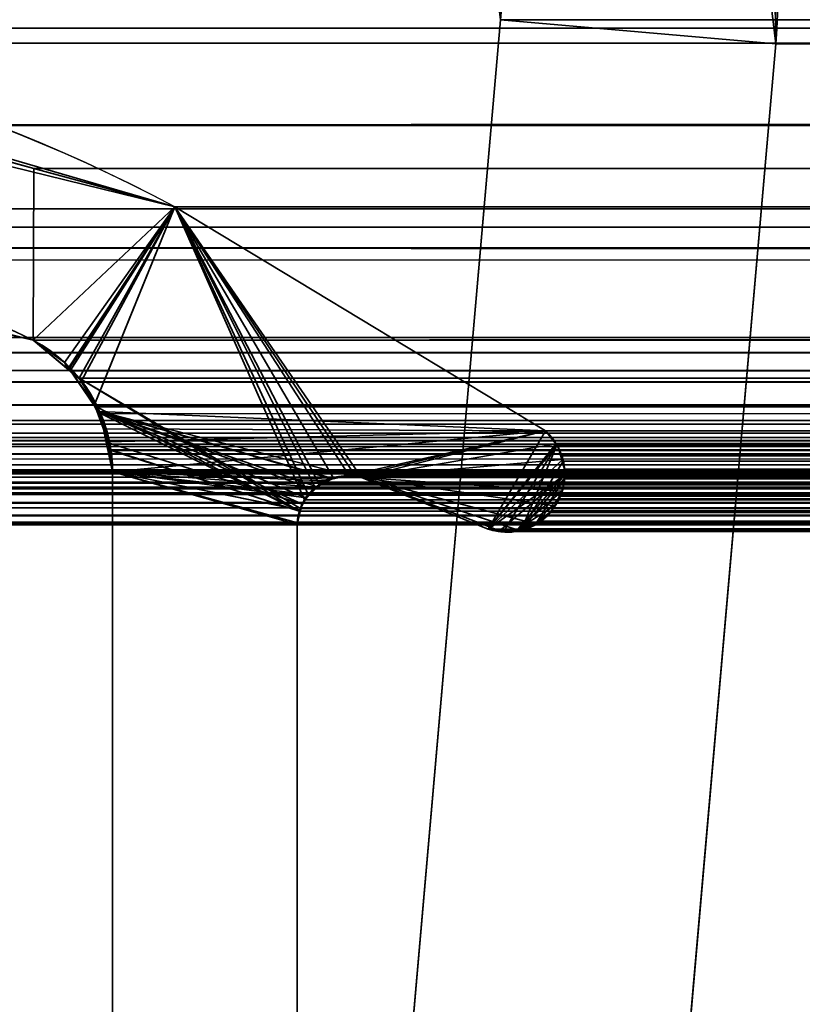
# Model space of a CAD drawing. Header units: millimetres. Extents: x -503 to 6703, y -110 to 193.
# Tile 714 of 1056: x 2595.5 to 2599.75, y 8.94 to 14.28. Entities that reach past the tile are written whole.
import ezdxf

# ---------------------------------------------------------------- set-up
doc = ezdxf.new("R2010")
doc.units = ezdxf.units.MM
doc.layers.add('151', color=7, linetype='Continuous', true_color=0xffffff)

# ---------------------------------------------------------------- blocks, each defined once
blk = doc.blocks.new('UG_SURFACE_003')
at = {"layer": '151', "color": 252, "linetype": 'Continuous', "lineweight": 35}
for points in [[(3602.5, -14, 2212.25), (3602.5, 174.4, 2212.25), (2397.5, 174.4, 2212.25), (2397.5, -14, 2212.25)], [(2547.4999, -14, 2062.2499), (2547.4999, 174.4, 2062.2499), (3452.5001, 174.4, 2062.2499), (3452.5001, -14, 2062.2499)]]:
    blk.add_3dface(points, dxfattribs=at)
blk = doc.blocks.new('UG_SURFACE_266')
at = {"layer": '151', "color": 252, "linetype": 'Continuous', "lineweight": 35}
for points in [[(2598.1066, 14.2823, -7.75), (2598.0289, 14.9279, -7.75), (2599.4492, 15.41, -7.75), (2599.601, 14.1516, -7.75)], [(2599.5905, 14.7887, 2007.6594), (2599.601, 14.1516, -7.75), (2599.4492, 15.41, -7.75)], [(2598.0289, 14.9279, -7.75), (2598.1066, 14.2823, -7.75), (2598.1066, 14.2823, 2009.1434)], [(2598.1066, 14.2823, 2009.1434), (2598.1014, 14.6091, 2009.1486), (2598.0289, 14.9279, -7.75)], [(2599.601, 14.1516, 2007.6489), (2599.5905, 14.7887, 2007.6594), (2598.1014, 14.6091, 2009.1486), (2598.1066, 14.2823, 2009.1434)], [(2599.5905, 14.7887, 2007.6594), (2599.601, 14.1516, 2007.6489), (2599.601, 14.1516, -7.75)], [(2598.1066, 14.2823, 2009.1434), (2598.1066, 14.2823, -7.75), (2597.5087, 7.4461, -7.75), (2597.5087, 7.4461, 2009.7415)], [(2599.0028, 7.3154, 2008.2471), (2599.601, 14.1516, 2007.6489), (2598.1066, 14.2823, 2009.1434), (2597.5087, 7.4461, 2009.7415)], [(2597.5087, 7.4461, -7.75), (2598.1066, 14.2823, -7.75), (2599.601, 14.1516, -7.75), (2599.0028, 7.3154, -7.75)], [(2599.601, 14.1516, 2007.6489), (2599.0028, 7.3154, 2008.2471), (2599.0028, 7.3154, -7.75), (2599.601, 14.1516, -7.75)]]:
    blk.add_3dface(points, dxfattribs=at)
blk = doc.blocks.new('UG_SURFACE_267')
at = {"layer": '151', "color": 252, "linetype": 'Continuous', "lineweight": 35}
for points in [[(2598.1066, 14.2823, -7.75), (2598.0289, 14.9279, -7.75), (2599.4492, 15.41, -7.75), (2599.601, 14.1516, -7.75)], [(2599.5905, 14.7887, 2007.6594), (2599.601, 14.1516, -7.75), (2599.4492, 15.41, -7.75)], [(2598.0289, 14.9279, -7.75), (2598.1066, 14.2823, -7.75), (2598.1066, 14.2823, 2009.1434)], [(2598.1066, 14.2823, 2009.1434), (2598.1014, 14.6091, 2009.1486), (2598.0289, 14.9279, -7.75)], [(2599.601, 14.1516, 2007.6489), (2599.5905, 14.7887, 2007.6594), (2598.1014, 14.6091, 2009.1486), (2598.1066, 14.2823, 2009.1434)], [(2599.5905, 14.7887, 2007.6594), (2599.601, 14.1516, 2007.6489), (2599.601, 14.1516, -7.75)], [(2598.1066, 14.2823, 2009.1434), (2598.1066, 14.2823, -7.75), (2597.5087, 7.4461, -7.75), (2597.5087, 7.4461, 2009.7415)], [(2599.0028, 7.3154, 2008.2471), (2599.601, 14.1516, 2007.6489), (2598.1066, 14.2823, 2009.1434), (2597.5087, 7.4461, 2009.7415)], [(2597.5087, 7.4461, -7.75), (2598.1066, 14.2823, -7.75), (2599.601, 14.1516, -7.75), (2599.0028, 7.3154, -7.75)], [(2599.601, 14.1516, 2007.6489), (2599.0028, 7.3154, 2008.2471), (2599.0028, 7.3154, -7.75), (2599.601, 14.1516, -7.75)]]:
    blk.add_3dface(points, dxfattribs=at)
blk = doc.blocks.new('UG_SURFACE_268')
at = {"layer": '151', "color": 252, "linetype": 'Continuous', "lineweight": 35}
for points in [[(2598.1066, 14.2823, 2009.1434), (2598.1014, 14.6091, 2009.1486), (2599.5905, 14.7887, 2007.6594), (2599.601, 14.1516, 2007.6489)], [(3400.4095, 14.7887, 2007.6594), (2599.601, 14.1516, 2007.6489), (2599.5905, 14.7887, 2007.6594)], [(3400.4095, 14.7887, 2007.6594), (3400.399, 14.1516, 2007.6489), (2599.601, 14.1516, 2007.6489)], [(2598.1014, 14.6091, 2009.1486), (3401.8934, 14.2823, 2009.1434), (3401.8986, 14.6091, 2009.1486)], [(2598.1014, 14.6091, 2009.1486), (2598.1066, 14.2823, 2009.1434), (3401.8934, 14.2823, 2009.1434)], [(2585.5, -25.92, 2021.75), (3414.5, -25.92, 2021.75), (3414.5, 14.42, 2021.75), (2585.5, 14.42, 2021.75)], [(2586.9999, -25.92, 2020.2501), (2586.9999, 14.42, 2020.2501), (3413.0001, 14.42, 2020.2501), (3413.0001, -25.92, 2020.2501)], [(2598.1066, 14.2823, 2009.1434), (2597.5087, 7.4461, 2009.7415), (3402.4913, 7.4461, 2009.7415), (3401.8934, 14.2823, 2009.1434)], [(2597.5087, 7.4461, 2009.7415), (2598.1066, 14.2823, 2009.1434), (2599.601, 14.1516, 2007.6489), (2599.0028, 7.3154, 2008.2471)], [(2599.601, 14.1516, 2007.6489), (3400.399, 14.1516, 2007.6489), (3400.9972, 7.3154, 2008.2471), (2599.0028, 7.3154, 2008.2471)]]:
    blk.add_3dface(points, dxfattribs=at)
blk = doc.blocks.new('UG_SURFACE_296')
at = {"layer": '151', "color": 7, "linetype": 'Continuous', "lineweight": 35}
for points in [[(2593.657, 14.0469, -7.75), (2593.6589, 13.9228, 2013.5911), (2596.3371, 13.2666, 2010.9129)], [(2596.3371, 13.2666, 2010.9129), (2596.3371, 13.2666, -7.75), (2593.657, 14.0469, -7.75)], [(2593.657, 14.0469, -7.75), (2596.3371, 13.2666, -7.75), (2595.5677, 12.5427, -7.75), (2594.0192, 12.9291, -7.75)], [(2594.0351, 12.8977, 2013.2148), (2595.5677, 12.5427, 2011.6823), (2596.3371, 13.2666, 2010.9129), (2593.6589, 13.9228, 2013.5911)], [(2595.7394, 12.4215, -7.75), (2595.5677, 12.5427, -7.75), (2596.3371, 13.2666, -7.75)], [(2596.3371, 13.2666, 2010.9129), (2595.5677, 12.5427, 2011.6823), (2595.7596, 12.3814, 2011.4903)], [(2595.7603, 12.3921, -7.75), (2595.7394, 12.4215, -7.75), (2596.3371, 13.2666, -7.75)], [(2595.7596, 12.3814, 2011.4903), (2595.8309, 12.3216, 2011.4191), (2596.3371, 13.2666, 2010.9129)], [(2595.9022, 12.1942, -7.75), (2595.7603, 12.3921, -7.75), (2596.3371, 13.2666, -7.75)], [(2596.3371, 13.2666, 2010.9129), (2595.8309, 12.3216, 2011.4191), (2595.8993, 12.1889, 2011.3509)], [(2595.8993, 12.1889, 2011.3509), (2595.9654, 12.0607, 2011.2846), (2598.35, 12.0514, 2008.8999), (2596.3371, 13.2666, 2010.9129)], [(2596.3371, 13.2666, -7.75), (2598.35, 12.0514, -7.75), (2595.9299, 12.1557, -7.75), (2595.9022, 12.1942, -7.75)], [(2596.3371, 13.2666, 2010.9129), (2598.35, 12.0514, 2008.8999), (2598.35, 12.0514, -7.75), (2596.3371, 13.2666, -7.75)], [(2594.0192, 12.9291, -7.75), (2595.5677, 12.5427, -7.75), (2595.5677, 12.5427, 2011.6823)], [(2595.5677, 12.5427, 2011.6823), (2594.0351, 12.8977, 2013.2148), (2594.0192, 12.9291, -7.75)], [(2595.5677, 12.5427, -7.75), (2595.7394, 12.4215, -7.75), (2595.7596, 12.3814, 2011.4903)], [(2595.7596, 12.3814, 2011.4903), (2595.5677, 12.5427, 2011.6823), (2595.5677, 12.5427, -7.75)], [(2595.7394, 12.4215, -7.75), (2595.7603, 12.3921, -7.75), (2595.7596, 12.3814, 2011.4903)], [(2595.8309, 12.3216, 2011.4191), (2595.7596, 12.3814, 2011.4903), (2595.7603, 12.3921, -7.75)], [(2595.7603, 12.3921, -7.75), (2595.9022, 12.1942, -7.75), (2595.8993, 12.1889, 2011.3509)], [(2595.8993, 12.1889, 2011.3509), (2595.8309, 12.3216, 2011.4191), (2595.7603, 12.3921, -7.75)], [(2595.9654, 12.0607, 2011.2846), (2595.8993, 12.1889, 2011.3509), (2595.9022, 12.1942, -7.75)], [(2595.9022, 12.1942, -7.75), (2595.9299, 12.1557, -7.75), (2595.9756, 11.9915, 2011.2743)], [(2595.9756, 11.9915, 2011.2743), (2595.9654, 12.0607, 2011.2846), (2595.9022, 12.1942, -7.75)], [(2595.9299, 12.1557, -7.75), (2597.0879, 11.7338, -7.75), (2597.0528, 11.6857, -7.75)], [(2595.9299, 12.1557, -7.75), (2597.1832, 11.7922, -7.75), (2597.1096, 11.7471, -7.75)], [(2595.9299, 12.1557, -7.75), (2597.2838, 11.8082, -7.75), (2597.1878, 11.793, -7.75)], [(2595.9654, 11.9898, -7.75), (2595.9299, 12.1557, -7.75), (2597.0285, 11.6524, -7.75)], [(2597.1096, 11.7471, -7.75), (2597.0879, 11.7338, -7.75), (2595.9299, 12.1557, -7.75)], [(2597.3179, 11.8051, -7.75), (2597.2838, 11.8082, -7.75), (2595.9299, 12.1557, -7.75), (2598.35, 12.0514, -7.75)], [(2597.1878, 11.793, -7.75), (2597.1832, 11.7922, -7.75), (2595.9299, 12.1557, -7.75)], [(2597.0528, 11.6857, -7.75), (2597.0285, 11.6524, -7.75), (2595.9299, 12.1557, -7.75)], [(2595.9299, 12.1557, -7.75), (2595.9654, 11.9898, -7.75), (2595.9756, 11.9915, 2011.2743)], [(2598.35, 12.0514, 2008.8999), (2595.9654, 12.0607, 2011.2846), (2595.9756, 11.9915, 2011.2743)], [(2595.9756, 11.9915, 2011.2743), (2596, 11.8277, 2011.25), (2598.35, 12.0514, 2008.8999)], [(2597.1885, 11.7875, 2010.0615), (2597.2838, 11.8082, 2009.9661), (2598.35, 12.0514, 2008.8999), (2596, 11.8277, 2011.25)], [(2598.35, 12.0514, 2008.8999), (2597.2838, 11.8082, 2009.9661), (2597.3179, 11.8051, 2009.932)], [(2598.35, 12.0514, -7.75), (2597.3516, 11.798, -7.75), (2597.3179, 11.8051, -7.75)], [(2597.3179, 11.8051, 2009.932), (2597.3516, 11.798, 2009.8984), (2598.35, 12.0514, 2008.8999)], [(2597.3516, 11.798, -7.75), (2598.35, 12.0514, -7.75), (2598.4058, 11.9797, -7.75)], [(2598.4075, 11.9798, 2008.8425), (2598.35, 12.0514, 2008.8999), (2597.3516, 11.798, 2009.8984), (2598.0399, 11.5173, 2009.2101)], [(2598.35, 12.0514, -7.75), (2598.35, 12.0514, 2008.8999), (2598.4075, 11.9798, 2008.8425)], [(2598.4075, 11.9798, 2008.8425), (2598.4058, 11.9797, -7.75), (2598.35, 12.0514, -7.75)], [(2596, 11.8277, 2011.25), (2595.9756, 11.9915, 2011.2743), (2595.9654, 11.9898, -7.75)], [(2596, 11.8277, -7.75), (2595.9654, 11.9898, -7.75), (2597.0285, 11.6524, -7.75), (2597.0209, 11.6205, -7.75)], [(2595.9654, 11.9898, -7.75), (2596, 11.8277, -7.75), (2596, 11.8277, 2011.25)], [(2598.4058, 11.9797, -7.75), (2598.4218, 11.9593, -7.75), (2598.4392, 11.8953, -7.75), (2597.3516, 11.798, -7.75)], [(2598.0399, 11.5173, 2009.2101), (2598.4437, 11.8957, 2008.8062), (2598.4173, 11.9675, 2008.8327), (2598.4075, 11.9798, 2008.8425)], [(2598.4058, 11.9797, -7.75), (2598.4075, 11.9798, 2008.8425), (2598.4173, 11.9675, 2008.8327)], [(2598.4173, 11.9675, 2008.8327), (2598.4218, 11.9593, -7.75), (2598.4058, 11.9797, -7.75)], [(2598.4173, 11.9675, 2008.8327), (2598.4392, 11.8953, -7.75), (2598.4218, 11.9593, -7.75)], [(2598.4173, 11.9675, 2008.8327), (2598.4437, 11.8957, 2008.8062), (2598.4392, 11.8953, -7.75)], [(2597.3516, 11.798, -7.75), (2598.4392, 11.8953, -7.75), (2598.4557, 11.835, -7.75), (2598.4528, 11.8107, -7.75)], [(2598.454, 11.81, 2008.796), (2598.4497, 11.8796, 2008.8003), (2598.4437, 11.8957, 2008.8062), (2598.0399, 11.5173, 2009.2101)], [(2598.4557, 11.835, -7.75), (2598.4392, 11.8953, -7.75), (2598.4437, 11.8957, 2008.8062)], [(2598.4557, 11.835, -7.75), (2598.4437, 11.8957, 2008.8062), (2598.4497, 11.8796, 2008.8003)], [(2598.4497, 11.8796, 2008.8003), (2598.4528, 11.8107, -7.75), (2598.4557, 11.835, -7.75)], [(2598.4497, 11.8796, 2008.8003), (2598.454, 11.81, 2008.796), (2598.4528, 11.8107, -7.75)], [(2596, 5.7035, -7.75), (2596, 11.8277, -7.75), (2597.002, 11.5427, -7.75), (2597.002, 7.7467, -7.75)], [(2597.0209, 11.6205, -7.75), (2597.002, 11.5427, -7.75), (2596, 11.8277, -7.75)], [(2596, 11.8277, 2011.25), (2597.002, 11.5427, 2010.2479), (2597.0161, 11.6216, 2010.2339)], [(2597.002, 7.7467, 2010.2479), (2597.002, 11.5427, 2010.2479), (2596, 11.8277, 2011.25), (2596, 5.7035, 2011.25)], [(2597.0161, 11.6216, 2010.2339), (2597.0163, 11.6222, 2010.2339), (2596, 11.8277, 2011.25)], [(2596, 11.8277, 2011.25), (2597.1546, 11.7801, 2010.0954), (2597.1885, 11.7875, 2010.0615)], [(2596, 11.8277, 2011.25), (2597.0614, 11.705, 2010.1886), (2597.11, 11.7442, 2010.1399)], [(2597.11, 11.7442, 2010.1399), (2597.1546, 11.7801, 2010.0954), (2596, 11.8277, 2011.25)], [(2596, 11.8277, 2011.25), (2597.0163, 11.6222, 2010.2339), (2597.0511, 11.6862, 2010.1988)], [(2597.0511, 11.6862, 2010.1988), (2597.0614, 11.705, 2010.1886), (2596, 11.8277, 2011.25)], [(2596, 11.8277, -7.75), (2596, 5.7035, -7.75), (2596, 5.7035, 2011.25), (2596, 11.8277, 2011.25)], [(2597.1096, 11.7471, -7.75), (2597.1832, 11.7922, -7.75), (2597.1885, 11.7875, 2010.0615)], [(2597.1885, 11.7875, 2010.0615), (2597.1546, 11.7801, 2010.0954), (2597.1096, 11.7471, -7.75)], [(2597.1546, 11.7801, 2010.0954), (2597.11, 11.7442, 2010.1399), (2597.1096, 11.7471, -7.75)], [(2597.1832, 11.7922, -7.75), (2597.1878, 11.793, -7.75), (2597.1885, 11.7875, 2010.0615)], [(2597.1878, 11.793, -7.75), (2597.2838, 11.8082, -7.75), (2597.2838, 11.8082, 2009.9661)], [(2597.2838, 11.8082, 2009.9661), (2597.1885, 11.7875, 2010.0615), (2597.1878, 11.793, -7.75)], [(2597.2838, 11.8082, -7.75), (2597.3179, 11.8051, -7.75), (2597.3516, 11.798, 2009.8984)], [(2597.3516, 11.798, 2009.8984), (2597.3179, 11.8051, 2009.932), (2597.2838, 11.8082, -7.75)], [(2597.3179, 11.8051, 2009.932), (2597.2838, 11.8082, 2009.9661), (2597.2838, 11.8082, -7.75)], [(2597.3179, 11.8051, -7.75), (2597.3516, 11.798, -7.75), (2597.3516, 11.798, 2009.8984)], [(2598.4528, 11.8107, -7.75), (2598.4421, 11.723, -7.75), (2597.3516, 11.798, -7.75)], [(2598.0399, 11.5173, 2009.2101), (2597.3516, 11.798, 2009.8984), (2597.3516, 11.798, -7.75), (2598.0399, 11.5173, -7.75)], [(2597.3516, 11.798, -7.75), (2598.4421, 11.723, -7.75), (2598.4416, 11.7207, -7.75), (2598.3987, 11.6444, -7.75)], [(2597.3516, 11.798, -7.75), (2598.2013, 11.5113, -7.75), (2598.1691, 11.5016, -7.75), (2598.0973, 11.5103, -7.75)], [(2597.3516, 11.798, -7.75), (2598.2995, 11.5449, -7.75), (2598.2916, 11.5385, -7.75), (2598.2013, 11.5113, -7.75)], [(2598.3987, 11.6444, -7.75), (2598.3772, 11.6068, -7.75), (2598.2995, 11.5449, -7.75), (2597.3516, 11.798, -7.75)], [(2598.0973, 11.5103, -7.75), (2598.0399, 11.5173, -7.75), (2597.3516, 11.798, -7.75)], [(2598.454, 11.81, 2008.796), (2598.0399, 11.5173, 2009.2101), (2598.0966, 11.5037, 2009.1534)], [(2598.0966, 11.5037, 2009.1534), (2598.0968, 11.5036, 2009.1531), (2598.202, 11.5184, 2009.048), (2598.454, 11.81, 2008.796)], [(2598.4399, 11.724, 2008.81), (2598.4552, 11.7899, 2008.7948), (2598.454, 11.81, 2008.796), (2598.202, 11.5184, 2009.048)], [(2598.4552, 11.7899, 2008.7948), (2598.4399, 11.724, 2008.81), (2598.4421, 11.723, -7.75)], [(2598.4552, 11.7899, 2008.7948), (2598.4421, 11.723, -7.75), (2598.4528, 11.8107, -7.75)], [(2598.4528, 11.8107, -7.75), (2598.454, 11.81, 2008.796), (2598.4552, 11.7899, 2008.7948)], [(2597.0614, 11.705, 2010.1886), (2597.0511, 11.6862, 2010.1988), (2597.0528, 11.6857, -7.75)], [(2597.0528, 11.6857, -7.75), (2597.0879, 11.7338, -7.75), (2597.11, 11.7442, 2010.1399)], [(2597.11, 11.7442, 2010.1399), (2597.0614, 11.705, 2010.1886), (2597.0528, 11.6857, -7.75)], [(2597.0879, 11.7338, -7.75), (2597.1096, 11.7471, -7.75), (2597.11, 11.7442, 2010.1399)], [(2598.202, 11.5184, 2009.048), (2598.4008, 11.6452, 2008.8491), (2598.4344, 11.7002, 2008.8155), (2598.4399, 11.724, 2008.81)], [(2598.3987, 11.6444, -7.75), (2598.4416, 11.7207, -7.75), (2598.4399, 11.724, 2008.81)], [(2598.4399, 11.724, 2008.81), (2598.4344, 11.7002, 2008.8155), (2598.3987, 11.6444, -7.75)], [(2598.4416, 11.7207, -7.75), (2598.4421, 11.723, -7.75), (2598.4399, 11.724, 2008.81)], [(2597.0511, 11.6862, 2010.1988), (2597.0163, 11.6222, 2010.2339), (2597.0285, 11.6524, -7.75)], [(2597.0209, 11.6205, -7.75), (2597.0285, 11.6524, -7.75), (2597.0163, 11.6222, 2010.2339)], [(2597.0285, 11.6524, -7.75), (2597.0528, 11.6857, -7.75), (2597.0511, 11.6862, 2010.1988)], [(2598.4344, 11.7002, 2008.8155), (2598.4008, 11.6452, 2008.8491), (2598.3987, 11.6444, -7.75)], [(2597.002, 11.5427, -7.75), (2597.0209, 11.6205, -7.75), (2597.0161, 11.6216, 2010.2339)], [(2597.0161, 11.6216, 2010.2339), (2597.002, 11.5427, 2010.2479), (2597.002, 11.5427, -7.75)], [(2597.0163, 11.6222, 2010.2339), (2597.0161, 11.6216, 2010.2339), (2597.0209, 11.6205, -7.75)], [(2598.2988, 11.5489, 2008.9514), (2598.3772, 11.6068, 2008.8727), (2598.4008, 11.6452, 2008.8491), (2598.202, 11.5184, 2009.048)], [(2598.3772, 11.6068, 2008.8727), (2598.2988, 11.5489, 2008.9514), (2598.2995, 11.5449, -7.75)], [(2598.2995, 11.5449, -7.75), (2598.3772, 11.6068, -7.75), (2598.3772, 11.6068, 2008.8727)], [(2598.3772, 11.6068, -7.75), (2598.3987, 11.6444, -7.75), (2598.4008, 11.6452, 2008.8491)], [(2598.4008, 11.6452, 2008.8491), (2598.3772, 11.6068, 2008.8727), (2598.3772, 11.6068, -7.75)], [(2598.2013, 11.5113, -7.75), (2598.2916, 11.5385, -7.75), (2598.2988, 11.5489, 2008.9514)], [(2598.2988, 11.5489, 2008.9514), (2598.2704, 11.528, 2008.9796), (2598.2013, 11.5113, -7.75)], [(2598.202, 11.5184, 2009.048), (2598.2704, 11.528, 2008.9796), (2598.2988, 11.5489, 2008.9514)], [(2598.2916, 11.5385, -7.75), (2598.2995, 11.5449, -7.75), (2598.2988, 11.5489, 2008.9514)], [(2597.002, 11.5427, 2010.2479), (2597.002, 7.7467, 2010.2479), (2597.002, 7.7467, -7.75), (2597.002, 11.5427, -7.75)], [(2598.0399, 11.5173, -7.75), (2598.0973, 11.5103, -7.75), (2598.0966, 11.5037, 2009.1534)], [(2598.0966, 11.5037, 2009.1534), (2598.0399, 11.5173, 2009.2101), (2598.0399, 11.5173, -7.75)], [(2598.0968, 11.5036, 2009.1531), (2598.0966, 11.5037, 2009.1534), (2598.0973, 11.5103, -7.75)], [(2598.202, 11.5184, 2009.048), (2598.0968, 11.5036, 2009.1531), (2598.0973, 11.5103, -7.75)], [(2598.0973, 11.5103, -7.75), (2598.1691, 11.5016, -7.75), (2598.202, 11.5184, 2009.048)], [(2598.1691, 11.5016, -7.75), (2598.2013, 11.5113, -7.75), (2598.202, 11.5184, 2009.048)], [(2598.2704, 11.528, 2008.9796), (2598.202, 11.5184, 2009.048), (2598.2013, 11.5113, -7.75)]]:
    blk.add_3dface(points, dxfattribs=at)
blk = doc.blocks.new('UG_SURFACE_297')
at = {"layer": '151', "color": 7, "linetype": 'Continuous', "lineweight": 35}
for points in [[(2590.6172, 13.7086, 2016.6328), (3409.3828, 13.7086, 2016.6328), (3407.2187, 14.2362, 2014.4687)], [(2592.7813, 14.2362, 2014.4687), (2590.6172, 13.7086, 2016.6328), (3407.2187, 14.2362, 2014.4687)], [(3407.2187, 14.2362, 2014.4687), (3406.9176, 14.1541, 2014.1675), (2593.0824, 14.1541, 2014.1675), (2592.7813, 14.2362, 2014.4687)], [(2593.0824, 14.1541, 2014.1675), (2595.572, 13.4752, 2011.678), (2595.5677, 12.5427, 2011.6823), (2593.6971, 12.9776, 2013.5529)], [(2593.0824, 14.1541, 2014.1675), (3406.9176, 14.1541, 2014.1675), (3404.428, 13.4752, 2011.678), (2595.572, 13.4752, 2011.678)], [(2588.3482, 13.1555, 2018.9021), (3411.6518, 13.1555, 2018.9021), (3409.3828, 13.7086, 2016.6328), (2590.6172, 13.7086, 2016.6328)], [(2595.7696, 12.377, 2011.4803), (2595.5677, 12.5427, 2011.6823), (2595.572, 13.4752, 2011.678), (2596.3371, 13.2666, 2010.9129)], [(2595.572, 13.4752, 2011.678), (3404.428, 13.4752, 2011.678), (3403.6629, 13.2666, 2010.9129), (2596.3371, 13.2666, 2010.9129)], [(3408.4382, 13.0475, 2015.6882), (2591.5618, 13.0441, 2015.6882), (2592.4995, 13.2561, 2014.7505)], [(2592.4995, 13.2561, 2014.7505), (2593.6971, 12.9776, 2013.5529), (3406.2877, 13.1186, 2013.5379)], [(3406.2877, 13.1186, 2013.5379), (3407.5217, 13.2561, 2014.7717), (2592.4995, 13.2561, 2014.7505)], [(3407.5217, 13.2561, 2014.7717), (3408.4382, 13.0475, 2015.6882), (2592.4995, 13.2561, 2014.7505)], [(2596.3371, 13.2666, 2010.9129), (2595.819, 12.3367, 2011.4312), (2595.7696, 12.377, 2011.4803)], [(2595.819, 12.3367, 2011.4312), (2596.3371, 13.2666, 2010.9129), (2597.0414, 11.6764, 2010.2086), (2597.0201, 11.6288, 2010.2298)], [(2598.0399, 11.5173, 2009.2101), (2597.3516, 11.798, 2009.8984), (2596.3371, 13.2666, 2010.9129), (2598.35, 12.0514, 2008.8999)], [(2596.3371, 13.2666, 2010.9129), (2597.3516, 11.798, 2009.8984), (2597.3184, 11.805, 2009.9316)], [(2596.3371, 13.2666, 2010.9129), (2597.0993, 11.7439, 2010.1507), (2597.0628, 11.7013, 2010.1871)], [(2596.3371, 13.2666, 2010.9129), (2597.1966, 11.7966, 2010.0534), (2597.1239, 11.7572, 2010.1261)], [(2597.3184, 11.805, 2009.9316), (2597.2838, 11.8082, 2009.9661), (2596.3371, 13.2666, 2010.9129)], [(2597.0628, 11.7013, 2010.1871), (2597.0414, 11.6764, 2010.2086), (2596.3371, 13.2666, 2010.9129)], [(2597.2838, 11.8082, 2009.9661), (2597.1973, 11.7967, 2010.0527), (2597.1966, 11.7966, 2010.0534), (2596.3371, 13.2666, 2010.9129)], [(2597.1239, 11.7572, 2010.1261), (2597.0993, 11.7439, 2010.1507), (2596.3371, 13.2666, 2010.9129)], [(3403.6629, 13.2666, 2010.9129), (3401.65, 12.0514, 2008.8999), (2598.35, 12.0514, 2008.8999), (2596.3371, 13.2666, 2010.9129)], [(3413.4445, 12.0875, 2020.6945), (3411.6518, 13.1555, 2018.9021), (2588.3482, 13.1555, 2018.9021), (2586.5555, 12.0875, 2020.6945)], [(3405.9768, 13.084, 2013.2267), (3406.2877, 13.1186, 2013.5379), (2593.6971, 12.9776, 2013.5529)], [(3410.5949, 12.5565, 2017.8449), (2589.4051, 12.5565, 2017.8449), (2591.5618, 13.0441, 2015.6882)], [(2591.5618, 13.0441, 2015.6882), (3408.4382, 13.0475, 2015.6882), (3410.5949, 12.5565, 2017.8449)], [(3405.9768, 13.084, 2013.2267), (2593.6971, 12.9776, 2013.5529), (2595.5677, 12.5427, 2011.6823)], [(2595.5677, 12.5427, 2011.6823), (3404.4323, 12.5427, 2011.6823), (3405.9768, 13.084, 2013.2267)], [(2589.2897, 12.4744, 2017.9603), (2589.4051, 12.5565, 2017.8449), (3410.5949, 12.5565, 2017.8449)], [(3410.5949, 12.5565, 2017.8449), (3410.713, 12.4838, 2017.9632), (2589.2897, 12.4744, 2017.9603)], [(2595.7696, 12.377, 2011.4803), (3404.2304, 12.377, 2011.4803), (3404.4323, 12.5427, 2011.6823), (2595.5677, 12.5427, 2011.6823)], [(2589.1531, 12.3772, 2018.0972), (2589.2897, 12.4744, 2017.9603), (3410.713, 12.4838, 2017.9632)], [(3410.713, 12.4838, 2017.9632), (3410.7702, 12.4486, 2018.0202), (2589.1531, 12.3772, 2018.0972)], [(3410.7702, 12.4486, 2018.0202), (2589.1099, 12.3156, 2018.1401), (2589.1531, 12.3772, 2018.0972)], [(3410.7702, 12.4486, 2018.0202), (3410.8899, 12.3131, 2018.1398), (2589.1099, 12.3156, 2018.1401)], [(3404.181, 12.3367, 2011.4312), (2595.7696, 12.377, 2011.4803), (2595.819, 12.3367, 2011.4312)], [(3404.181, 12.3367, 2011.4312), (3404.2304, 12.377, 2011.4803), (2595.7696, 12.377, 2011.4803)], [(2589.0219, 12.19, 2018.2281), (2589.1099, 12.3156, 2018.1401), (3410.8899, 12.3131, 2018.1398)], [(3410.8899, 12.3131, 2018.1398), (3410.9421, 12.2541, 2018.1921), (2589.0219, 12.19, 2018.2281)], [(2595.819, 12.3367, 2011.4312), (3404.0871, 12.1807, 2011.337), (3404.181, 12.3367, 2011.4312)], [(2595.819, 12.3367, 2011.4312), (2595.9129, 12.1807, 2011.337), (3404.0871, 12.1807, 2011.337)], [(2597.0201, 11.6288, 2010.2298), (2597.0137, 11.6145, 2010.2363), (2595.819, 12.3367, 2011.4312)], [(2595.9129, 12.1807, 2011.337), (2595.819, 12.3367, 2011.4312), (2597.0137, 11.6145, 2010.2363)], [(3410.9421, 12.2541, 2018.1921), (2588.9926, 12.1062, 2018.2574), (2589.0219, 12.19, 2018.2281)], [(3410.9421, 12.2541, 2018.1921), (3411.0098, 12.1076, 2018.2598), (2588.9926, 12.1062, 2018.2574)], [(3404.0091, 11.9475, 2011.2591), (2595.9129, 12.1807, 2011.337), (2595.9351, 12.1441, 2011.3151)], [(3404.0091, 11.9475, 2011.2591), (3404.0649, 12.1441, 2011.3151), (2595.9129, 12.1807, 2011.337)], [(3404.0649, 12.1441, 2011.3151), (3404.0871, 12.1807, 2011.337), (2595.9129, 12.1807, 2011.337)], [(2597.0137, 11.6145, 2010.2363), (2595.9351, 12.1441, 2011.3151), (2595.9129, 12.1807, 2011.337)], [(3404.0089, 11.9448, 2011.2588), (2595.9351, 12.1441, 2011.3151), (2595.9909, 11.9475, 2011.2591)], [(2595.9351, 12.1441, 2011.3151), (3404.0089, 11.9448, 2011.2588), (3404.0091, 11.9475, 2011.2591)], [(2595.9909, 11.9475, 2011.2591), (2595.9351, 12.1441, 2011.3151), (2597.0137, 11.6145, 2010.2363)], [(2586.5555, 12.0875, 2020.6945), (2586.5009, 12.0381, 2020.7491), (3413.4982, 12.0362, 2020.7484)], [(3413.4982, 12.0362, 2020.7484), (3413.4445, 12.0875, 2020.6945), (2586.5555, 12.0875, 2020.6945)], [(2588.9547, 11.9977, 2018.2953), (2588.9926, 12.1062, 2018.2574), (3411.0098, 12.1076, 2018.2598)], [(3411.0098, 12.1076, 2018.2598), (3411.0248, 12.0751, 2018.275), (2588.9547, 11.9977, 2018.2953)], [(2586.5009, 12.0381, 2020.7491), (2586.4761, 12.0155, 2020.7739), (3413.533, 12.0032, 2020.7829)], [(3413.533, 12.0032, 2020.7829), (3413.4982, 12.0362, 2020.7484), (2586.5009, 12.0381, 2020.7491)], [(3411.0248, 12.0751, 2018.275), (3411.0615, 11.8663, 2018.3115), (2588.9547, 11.9977, 2018.2953)], [(2598.35, 12.0514, 2008.8999), (2598.4089, 11.9819, 2008.841), (2598.0399, 11.5173, 2009.2101)], [(2598.4089, 11.9819, 2008.841), (2598.35, 12.0514, 2008.8999), (3401.65, 12.0514, 2008.8999)], [(2598.4089, 11.9819, 2008.841), (3401.65, 12.0514, 2008.8999), (3401.5877, 11.9763, 2008.8377)], [(2586.4515, 11.9779, 2020.7984), (2586.4472, 11.9663, 2020.8027), (3413.552, 11.9651, 2020.802)], [(3413.552, 11.9651, 2020.802), (2586.4761, 12.0155, 2020.7739), (2586.4515, 11.9779, 2020.7984)], [(2586.4761, 12.0155, 2020.7739), (3413.552, 11.9651, 2020.802), (3413.533, 12.0032, 2020.7829)], [(3411.0615, 11.8663, 2018.3115), (2588.9385, 11.8663, 2018.3115), (2588.9547, 11.9977, 2018.2953)], [(2598.4089, 11.9819, 2008.841), (2598.4128, 11.9737, 2008.8372), (2598.0399, 11.5173, 2009.2101)], [(2598.1262, 11.5091, 2009.1238), (2598.0399, 11.5173, 2009.2101), (2598.4128, 11.9737, 2008.8372)], [(2598.4128, 11.9737, 2008.8372), (2598.2211, 11.5179, 2009.0289), (2598.1853, 11.5034, 2009.0647), (2598.1262, 11.5091, 2009.1238)], [(2598.2211, 11.5179, 2009.0289), (2598.4128, 11.9737, 2008.8372), (2598.4402, 11.9155, 2008.8098), (2598.4461, 11.8862, 2008.8038)], [(3401.5877, 11.9763, 2008.8377), (2598.4128, 11.9737, 2008.8372), (2598.4089, 11.9819, 2008.841)], [(3401.5877, 11.9763, 2008.8377), (3401.5868, 11.9742, 2008.8367), (2598.4128, 11.9737, 2008.8372)], [(2598.4402, 11.9155, 2008.8098), (2598.4128, 11.9737, 2008.8372), (3401.5868, 11.9742, 2008.8367)], [(2598.4402, 11.9155, 2008.8098), (3401.5868, 11.9742, 2008.8367), (3401.5551, 11.8998, 2008.805)], [(2586.432, 11.9257, 2020.8182), (2586.4217, 11.8984, 2020.8285), (3413.5852, 11.846, 2020.8352)], [(3413.552, 11.9651, 2020.802), (2586.4472, 11.9663, 2020.8027), (2586.432, 11.9257, 2020.8182)], [(2586.432, 11.9257, 2020.8182), (3413.569, 11.9316, 2020.8189), (3413.552, 11.9651, 2020.802)], [(2586.432, 11.9257, 2020.8182), (3413.5697, 11.9274, 2020.8199), (3413.569, 11.9316, 2020.8189)], [(3413.5852, 11.846, 2020.8352), (3413.5697, 11.9274, 2020.8199), (2586.432, 11.9257, 2020.8182)], [(2595.9909, 11.9475, 2011.2591), (2595.9911, 11.9448, 2011.2588), (3404.0089, 11.9448, 2011.2588)], [(2595.9911, 11.9448, 2011.2588), (2595.9909, 11.9475, 2011.2591), (2597.0137, 11.6145, 2010.2363)], [(2596, 11.8277, 2011.25), (3404, 11.8277, 2011.25), (3404.0089, 11.9448, 2011.2588), (2595.9911, 11.9448, 2011.2588)], [(2597.0137, 11.6145, 2010.2363), (2597.0035, 11.5516, 2010.2465), (2596, 11.8277, 2011.25), (2595.9911, 11.9448, 2011.2588)], [(2586.4217, 11.8984, 2020.8285), (2586.4155, 11.8381, 2020.8344), (3413.5852, 11.846, 2020.8352)], [(2588.9385, 6.7187, 2018.3115), (2588.9385, 11.8663, 2018.3115), (3411.0615, 11.8663, 2018.3115), (3411.0615, 6.7187, 2018.3115)], [(2598.4461, 11.8862, 2008.8038), (2598.4552, 11.8424, 2008.7948), (2598.4526, 11.791, 2008.7974), (2598.2211, 11.5179, 2009.0289)], [(3401.5551, 11.8998, 2008.805), (2598.4461, 11.8862, 2008.8038), (2598.4402, 11.9155, 2008.8098)], [(3401.5551, 11.8998, 2008.805), (3401.5534, 11.8867, 2008.8034), (2598.4461, 11.8862, 2008.8038)], [(2598.4552, 11.8424, 2008.7948), (2598.4461, 11.8862, 2008.8038), (3401.5534, 11.8867, 2008.8034)], [(2598.4552, 11.8424, 2008.7948), (3401.5534, 11.8867, 2008.8034), (3401.5439, 11.8115, 2008.7938)], [(3413.5845, 11.8085, 2020.8344), (2586.4155, 11.8381, 2020.8344), (2586.4146, 11.8282, 2020.8354)], [(2586.4146, 11.8282, 2020.8354), (2586.4282, 11.7445, 2020.822), (3413.5718, 11.7445, 2020.822)], [(3413.5718, 11.7445, 2020.822), (3413.5845, 11.8085, 2020.8344), (2586.4146, 11.8282, 2020.8354)], [(2586.4155, 11.8381, 2020.8344), (3413.5849, 11.8384, 2020.8352), (3413.5852, 11.846, 2020.8352)], [(3413.5845, 11.8085, 2020.8344), (3413.5849, 11.8384, 2020.8352), (2586.4155, 11.8381, 2020.8344)], [(3412.3995, 11.8171, 2019.6495), (3413.197, 11.5484, 2020.447), (2586.803, 11.5484, 2020.447), (2587.6005, 11.8171, 2019.6495)], [(2587.6005, 11.8171, 2019.6495), (2587.6145, 11.8176, 2019.6357), (3412.3857, 11.8171, 2019.6357)], [(3412.3857, 11.8171, 2019.6357), (3412.3995, 11.8171, 2019.6495), (2587.6005, 11.8171, 2019.6495)], [(2587.6145, 11.8176, 2019.6357), (2587.687, 11.8202, 2019.563), (3412.313, 11.8175, 2019.563)], [(3412.313, 11.8175, 2019.563), (3412.3857, 11.8171, 2019.6357), (2587.6145, 11.8176, 2019.6357)], [(3412.2686, 11.8177, 2019.5186), (2587.687, 11.8202, 2019.563), (2587.7166, 11.8212, 2019.5334)], [(3412.2686, 11.8177, 2019.5186), (3412.313, 11.8175, 2019.563), (2587.687, 11.8202, 2019.563)], [(2587.7166, 11.8212, 2019.5334), (3412.2388, 11.8044, 2019.4888), (3412.2686, 11.8177, 2019.5186)], [(2587.7166, 11.8212, 2019.5334), (2587.7602, 11.7999, 2019.4898), (3412.2388, 11.8044, 2019.4888)], [(2596, 11.8277, 2011.25), (2596, 5.7035, 2011.25), (3404, 5.7035, 2011.25), (3404, 11.8277, 2011.25)], [(2597.0035, 11.5516, 2010.2465), (2597.002, 11.5427, 2010.2479), (2596, 11.8277, 2011.25)], [(2597.002, 11.5427, 2010.2479), (2597.002, 7.7467, 2010.2479), (2596, 5.7035, 2011.25), (2596, 11.8277, 2011.25)], [(3401.5439, 11.8115, 2008.7938), (2598.4526, 11.791, 2008.7974), (2598.4552, 11.8424, 2008.7948)], [(3401.5439, 11.8115, 2008.7938), (3401.5465, 11.7913, 2008.7965), (2598.4526, 11.791, 2008.7974)], [(3412.1997, 11.787, 2019.4497), (3412.2388, 11.8044, 2019.4888), (2587.7602, 11.7999, 2019.4898)], [(3412.1997, 11.787, 2019.4497), (2587.7602, 11.7999, 2019.4898), (2587.8184, 11.7715, 2019.4316)], [(2587.8184, 11.7715, 2019.4316), (3412.1828, 11.7698, 2019.4328), (3412.1997, 11.787, 2019.4497)], [(3412.1828, 11.7698, 2019.4328), (2587.8184, 11.7715, 2019.4316), (2587.8265, 11.7677, 2019.4235)], [(2587.8265, 11.7677, 2019.4235), (3412.1268, 11.713, 2019.3768), (3412.1828, 11.7698, 2019.4328)], [(2587.8265, 11.7677, 2019.4235), (2587.8732, 11.7133, 2019.3768), (3412.1268, 11.713, 2019.3768)], [(3402.8556, 11.7747, 2010.1056), (2597.1239, 11.7572, 2010.1261), (2597.1966, 11.7966, 2010.0534)], [(3402.8556, 11.7747, 2010.1056), (3402.8766, 11.7603, 2010.1266), (2597.1239, 11.7572, 2010.1261)], [(2597.1239, 11.7572, 2010.1261), (3402.8766, 11.7603, 2010.1266), (3402.9016, 11.7431, 2010.1516)], [(3402.8556, 11.7747, 2010.1056), (2597.1966, 11.7966, 2010.0534), (2597.1973, 11.7967, 2010.0527)], [(2597.1973, 11.7967, 2010.0527), (2597.2838, 11.8082, 2009.9661), (3402.7162, 11.8082, 2009.9661)], [(3402.7162, 11.8082, 2009.9661), (3402.755, 11.8066, 2010.005), (2597.1973, 11.7967, 2010.0527)], [(3402.755, 11.8066, 2010.005), (3402.8022, 11.7917, 2010.0522), (2597.1973, 11.7967, 2010.0527)], [(2597.1973, 11.7967, 2010.0527), (3402.8022, 11.7917, 2010.0522), (3402.8556, 11.7747, 2010.1056)], [(3402.6647, 11.8019, 2009.9146), (2597.2838, 11.8082, 2009.9661), (2597.3184, 11.805, 2009.9316)], [(3402.6647, 11.8019, 2009.9146), (3402.7162, 11.8082, 2009.9661), (2597.2838, 11.8082, 2009.9661)], [(2597.3184, 11.805, 2009.9316), (3402.6484, 11.798, 2009.8984), (3402.6647, 11.8019, 2009.9146)], [(2597.3184, 11.805, 2009.9316), (2597.3516, 11.798, 2009.8984), (3402.6484, 11.798, 2009.8984)], [(3401.9601, 11.5173, 2009.2101), (3402.6484, 11.798, 2009.8984), (2597.3516, 11.798, 2009.8984), (2598.0399, 11.5173, 2009.2101)], [(2598.299, 11.5494, 2008.9509), (2598.2211, 11.5179, 2009.0289), (2598.4526, 11.791, 2008.7974)], [(2598.299, 11.5494, 2008.9509), (2598.4526, 11.791, 2008.7974), (2598.4509, 11.758, 2008.7991), (2598.4309, 11.6957, 2008.8191)], [(3401.5541, 11.7351, 2008.8041), (2598.4309, 11.6957, 2008.8191), (2598.4509, 11.758, 2008.7991)], [(2598.4509, 11.758, 2008.7991), (3401.5465, 11.7913, 2008.7965), (3401.5541, 11.7351, 2008.8041)], [(2598.4509, 11.758, 2008.7991), (2598.4526, 11.791, 2008.7974), (3401.5465, 11.7913, 2008.7965)], [(2586.4322, 11.736, 2020.8178), (3413.5678, 11.736, 2020.8178), (3413.5718, 11.7445, 2020.822), (2586.4282, 11.7445, 2020.822)], [(3413.5313, 11.662, 2020.7813), (2586.4322, 11.736, 2020.8178), (2586.4687, 11.662, 2020.7813)], [(3413.5313, 11.662, 2020.7813), (3413.5678, 11.736, 2020.8178), (2586.4322, 11.736, 2020.8178)], [(3412.1211, 11.7072, 2019.371), (2587.8732, 11.7133, 2019.3768), (2587.8799, 11.7055, 2019.3701)], [(3412.1211, 11.7072, 2019.371), (3412.1268, 11.713, 2019.3768), (2587.8732, 11.7133, 2019.3768)], [(2587.8799, 11.7055, 2019.3701), (3412.0889, 11.6334, 2019.3388), (3412.1211, 11.7072, 2019.371)], [(2587.8799, 11.7055, 2019.3701), (2587.9111, 11.6334, 2019.3388), (3412.0889, 11.6334, 2019.3388)], [(3402.9016, 11.7431, 2010.1516), (2597.0628, 11.7013, 2010.1871), (2597.0993, 11.7439, 2010.1507)], [(3402.9016, 11.7431, 2010.1516), (3402.9372, 11.7014, 2010.1871), (2597.0628, 11.7013, 2010.1871)], [(3402.9016, 11.7431, 2010.1516), (2597.0993, 11.7439, 2010.1507), (2597.1239, 11.7572, 2010.1261)], [(3401.5541, 11.7351, 2008.8041), (3401.5694, 11.6962, 2008.8193), (2598.4309, 11.6957, 2008.8191)], [(2586.4687, 11.662, 2020.7813), (2586.4725, 11.6583, 2020.7775), (3413.5275, 11.6582, 2020.7775), (3413.5313, 11.662, 2020.7813)], [(3413.5275, 11.6582, 2020.7775), (2586.4725, 11.6583, 2020.7775), (2586.539, 11.5917, 2020.7109)], [(2586.539, 11.5917, 2020.7109), (3413.461, 11.5914, 2020.7112), (3413.5275, 11.6582, 2020.7775)], [(3402.9586, 11.6764, 2010.2086), (2597.0201, 11.6288, 2010.2298), (2597.0414, 11.6764, 2010.2086)], [(3402.9586, 11.6764, 2010.2086), (3402.9799, 11.6288, 2010.2298), (2597.0201, 11.6288, 2010.2298)], [(3402.9586, 11.6764, 2010.2086), (2597.0414, 11.6764, 2010.2086), (2597.0628, 11.7013, 2010.1871)], [(2597.0628, 11.7013, 2010.1871), (3402.9372, 11.7014, 2010.1871), (3402.9586, 11.6764, 2010.2086)], [(2598.299, 11.5494, 2008.9509), (2598.4309, 11.6957, 2008.8191), (2598.4263, 11.6814, 2008.8236), (2598.3837, 11.6166, 2008.8663)], [(3401.5806, 11.6675, 2008.8305), (2598.3837, 11.6166, 2008.8663), (2598.4263, 11.6814, 2008.8236)], [(3401.5806, 11.6675, 2008.8305), (3401.6161, 11.6163, 2008.8661), (2598.3837, 11.6166, 2008.8663)], [(2598.4263, 11.6814, 2008.8236), (3401.5694, 11.6962, 2008.8193), (3401.5806, 11.6675, 2008.8305)], [(2598.4263, 11.6814, 2008.8236), (2598.4309, 11.6957, 2008.8191), (3401.5694, 11.6962, 2008.8193)], [(3412.0889, 7.3541, 2019.3388), (3412.0889, 11.6334, 2019.3388), (2587.9111, 11.6334, 2019.3388), (2587.9111, 7.3541, 2019.3388)], [(3402.9863, 11.6145, 2010.2363), (2597.0035, 11.5516, 2010.2465), (2597.0137, 11.6145, 2010.2363)], [(3402.9863, 11.6145, 2010.2363), (3402.9965, 11.5516, 2010.2465), (2597.0035, 11.5516, 2010.2465)], [(2597.0137, 11.6145, 2010.2363), (2597.0201, 11.6288, 2010.2298), (3402.9799, 11.6288, 2010.2298), (3402.9863, 11.6145, 2010.2363)], [(2598.3837, 11.6166, 2008.8663), (2598.3772, 11.6068, 2008.8727), (2598.326, 11.5603, 2008.924), (2598.299, 11.5494, 2008.9509)], [(2598.326, 11.5603, 2008.924), (3401.6228, 11.6068, 2008.8727), (3401.7012, 11.547, 2008.9512)], [(2598.326, 11.5603, 2008.924), (2598.3772, 11.6068, 2008.8727), (3401.6228, 11.6068, 2008.8727)], [(2598.3772, 11.6068, 2008.8727), (2598.3837, 11.6166, 2008.8663), (3401.6161, 11.6163, 2008.8661)], [(3401.6161, 11.6163, 2008.8661), (3401.6228, 11.6068, 2008.8727), (2598.3772, 11.6068, 2008.8727)], [(3413.46, 11.5905, 2020.71), (2586.539, 11.5917, 2020.7109), (2586.5412, 11.5896, 2020.7088)], [(3413.46, 11.5905, 2020.71), (3413.461, 11.5914, 2020.7112), (2586.539, 11.5917, 2020.7109)], [(3413.46, 11.5905, 2020.71), (2586.5412, 11.5896, 2020.7088), (2586.6218, 11.5554, 2020.6282)], [(2586.6218, 11.5554, 2020.6282), (3413.3782, 11.5552, 2020.6282), (3413.46, 11.5905, 2020.71)], [(3413.3782, 11.5552, 2020.6282), (2586.6218, 11.5554, 2020.6282), (2586.658, 11.54, 2020.592)], [(3413.3439, 11.5404, 2020.5939), (3413.3782, 11.5552, 2020.6282), (2586.658, 11.54, 2020.592)], [(2586.7829, 11.5429, 2020.467), (3413.197, 11.5484, 2020.447), (3413.2912, 11.5433, 2020.5414)], [(2586.7829, 11.5429, 2020.467), (2586.803, 11.5484, 2020.447), (3413.197, 11.5484, 2020.447)], [(2597.0035, 11.5516, 2010.2465), (3402.9965, 11.5516, 2010.2465), (3402.998, 11.5427, 2010.2479), (2597.002, 11.5427, 2010.2479)], [(3401.7203, 11.5324, 2008.9703), (2598.2211, 11.5179, 2009.0289), (2598.299, 11.5494, 2008.9509)], [(3401.7012, 11.547, 2008.9512), (2598.299, 11.5494, 2008.9509), (2598.326, 11.5603, 2008.924)], [(2598.299, 11.5494, 2008.9509), (3401.7012, 11.547, 2008.9512), (3401.7203, 11.5324, 2008.9703)], [(3413.3439, 11.5404, 2020.5939), (2586.658, 11.54, 2020.592), (2586.7088, 11.5412, 2020.5412)], [(2586.7088, 11.5412, 2020.5412), (3413.2912, 11.5433, 2020.5414), (3413.3439, 11.5404, 2020.5939)], [(3413.2912, 11.5433, 2020.5414), (2586.7088, 11.5412, 2020.5412), (2586.7829, 11.5429, 2020.467)], [(3402.998, 11.5427, 2010.2479), (3402.998, 7.7467, 2010.2479), (2597.002, 7.7467, 2010.2479), (2597.002, 11.5427, 2010.2479)], [(3401.9601, 11.5173, 2009.2101), (2598.0399, 11.5173, 2009.2101), (2598.1262, 11.5091, 2009.1238)], [(2598.1262, 11.5091, 2009.1238), (3401.8741, 11.5032, 2009.124), (3401.9601, 11.5173, 2009.2101)], [(3401.8567, 11.5004, 2009.1066), (2598.1262, 11.5091, 2009.1238), (2598.1853, 11.5034, 2009.0647)], [(3401.8567, 11.5004, 2009.1066), (3401.8741, 11.5032, 2009.124), (2598.1262, 11.5091, 2009.1238)], [(2598.1853, 11.5034, 2009.0647), (3401.7785, 11.5188, 2009.0284), (3401.8567, 11.5004, 2009.1066)], [(2598.1853, 11.5034, 2009.0647), (2598.2211, 11.5179, 2009.0289), (3401.7785, 11.5188, 2009.0284)], [(3401.7203, 11.5324, 2008.9703), (3401.7785, 11.5188, 2009.0284), (2598.2211, 11.5179, 2009.0289)]]:
    blk.add_3dface(points, dxfattribs=at)

msp = doc.modelspace()

# ---------------------------------------------------------------- linework, layer by layer
at = {"layer": '151', "color": 252, "linetype": 'Continuous', "lineweight": -3, "true_color": 0x939598}
for p, q in [((2597.5086, 7.4461, -7.75), (2598.1067, 14.2823, -7.75)), ((2598.1067, 14.2823, 2009.1433), (2597.5086, 7.4461, 2009.7414)), ((2598.1067, 14.2823, 2009.1433), (2597.5086, 7.4461, 2009.7414)), ((2598.1067, 14.2823, 2009.1433), (2597.5086, 7.4461, 2009.7414)), ((2597.5086, 7.4461, -7.75), (2598.1067, 14.2823, -7.75)), ((3401.8933, 14.2823, 2009.1433), (2598.1067, 14.2823, 2009.1433)), ((2599.0029, 7.3154, -7.75), (2599.6009, 14.1516, -7.75)), ((2599.0029, 7.3154, -7.75), (2599.6009, 14.1516, -7.75)), ((2599.6009, 14.1516, 2007.6491), (2599.0029, 7.3154, 2008.2471)), ((2599.6009, 14.1516, 2007.6491), (2599.0029, 7.3154, 2008.2471)), ((2599.6009, 14.1516, 2007.6491), (2599.0029, 7.3154, 2008.2471)), ((2599.6009, 14.1516, 2007.6491), (2599.6009, 14.1516, -7.75)), ((3400.3991, 14.1516, 2007.6491), (2599.6009, 14.1516, 2007.6491)), ((2599.6009, 14.1516, 2007.6491), (2599.6009, 14.1516, -7.75)), ((2596.337, 13.2666, 2010.913), (2596.337, 13.2666, -7.75)), ((2596.337, 13.2666, 2010.913), (2598.3501, 12.0514, 2008.8999)), ((2598.3501, 12.0514, 2008.8999), (2596.337, 13.2666, 2010.913)), ((3403.663, 13.2666, 2010.913), (2596.337, 13.2666, 2010.913)), ((2596.337, 13.2666, -7.75), (2598.3501, 12.0514, -7.75)), ((3411.652, 13.1555, 2018.902), (2588.348, 13.1555, 2018.902)), ((2589.405, 12.5565, 2017.845), (3410.595, 12.5565, 2017.845)), ((2595.5678, 12.5427, -7.75), (2595.5678, 12.5427, 2011.6822)), ((2595.5678, 12.5427, 2011.6822), (3404.4322, 12.5427, 2011.6822)), ((3413.4445, 12.0875, 2020.6945), (2586.5555, 12.0875, 2020.6945)), ((2598.3501, 12.0514, 2008.8999), (2598.3501, 12.0514, -7.75)), ((3401.6499, 12.0514, 2008.8999), (2598.3501, 12.0514, 2008.8999)), ((2588.9385, 11.8663, 2018.3115), (3411.0615, 11.8663, 2018.3115)), ((3412.3996, 11.8171, 2019.6496), (2587.6004, 11.8171, 2019.6496)), ((2596, 5.7035, 2011.25), (2596, 11.8277, 2011.25)), ((2596, 5.7035, 2011.25), (2596, 11.8277, 2011.25)), ((2596, 11.8277, -7.75), (2596, 11.8277, 2011.25)), ((2596, 11.8277, -7.75), (2596, 5.7035, -7.75)), ((2596, 11.8277, 2011.25), (3404, 11.8277, 2011.25)), ((3402.7161, 11.8082, 2009.9661), (2597.2839, 11.8082, 2009.9661)), ((2597.2839, 11.8082, 2009.9661), (2597.2839, 11.8082, -7.75)), ((2597.3515, 11.798, 2009.8985), (2597.3515, 11.798, -7.75)), ((2598.04, 11.5173, 2009.21), (2597.3515, 11.798, 2009.8985)), ((2598.04, 11.5173, -7.75), (2597.3515, 11.798, -7.75)), ((3402.6485, 11.798, 2009.8985), (2597.3515, 11.798, 2009.8985)), ((2598.04, 11.5173, 2009.21), (2597.3515, 11.798, 2009.8985)), ((3413.572, 11.7445, 2020.822), (2586.428, 11.7445, 2020.822)), ((3412.0888, 11.6334, 2019.3388), (2587.9112, 11.6334, 2019.3388)), ((2598.3773, 11.6068, 2008.8727), (2598.3773, 11.6068, -7.75)), ((3401.6227, 11.6068, 2008.8727), (2598.3773, 11.6068, 2008.8727)), ((3413.1971, 11.5484, 2020.4471), (2586.8029, 11.5484, 2020.4471)), ((2597.0021, 11.5427, 2010.2479), (2597.0021, 7.7467, 2010.2479)), ((2597.0021, 11.5427, 2010.2479), (2597.0021, 7.7467, 2010.2479)), ((2597.0021, 11.5427, -7.75), (2597.0021, 7.7467, -7.75)), ((3402.9979, 11.5427, 2010.2479), (2597.0021, 11.5427, 2010.2479)), ((2597.0021, 11.5427, 2010.2479), (2597.0021, 11.5427, -7.75)), ((3401.96, 11.5173, 2009.21), (2598.04, 11.5173, 2009.21)), ((2598.04, 11.5173, 2009.21), (2598.04, 11.5173, -7.75))]:
    msp.add_line(p, q, dxfattribs=at)
msp.add_arc((2596.5327, 14.42, -7.75), 3.08, 355, 90, dxfattribs=at)
msp.add_arc((2596.5327, 14.42, -7.75), 3.08, 355, 90, dxfattribs=at)
at = {"layer": '151', "color": 252, "linetype": 'Continuous', "lineweight": -3, "true_color": 0x939598, "extrusion": (-0.707107, -6.12323e-17, -0.707107)}
for major_axis in [(-3.08, 0, 3.08), (-3.08, 0, 3.08), (-3.08, 0, 3.08), (-1.58, 0, 1.58)]:
    msp.add_ellipse((2596.5327, 14.42, 2010.7173), major_axis=major_axis, ratio=0.707107, start_param=1.570796, end_param=3.228859, dxfattribs=at)
at = {"layer": '151', "color": 252, "linetype": 'Continuous', "lineweight": -3, "true_color": 0x939598}
for points in [[(2596.337, 13.2666, -7.75), (2593.8326, 14.6068, -7.75), (2590.8146, 14.5654, -7.75), (2588.348, 13.1555, -7.75)], [(2596.337, 13.2666, 2010.913), (2593.8326, 14.6068, 2013.4174), (2590.8146, 14.5654, 2016.4354), (2588.348, 13.1555, 2018.902)], [(2595.5678, 12.5427, -7.75), (2593.6234, 13.4889, -7.75), (2591.3533, 13.4942, -7.75), (2589.405, 12.5565, -7.75)], [(2589.405, 12.5565, 2017.845), (2591.3533, 13.4942, 2015.8967), (2593.6234, 13.4889, 2013.6266), (2595.5678, 12.5427, 2011.6822)], [(2595.5678, 12.5427, 2011.6822), (2595.8333, 12.4026, 2011.4167), (2595.9993, 12.1279, 2011.2507), (2596, 11.8277, 2011.25)], [(2596, 11.8277, -7.75), (2595.9993, 12.1279, -7.75), (2595.8333, 12.4026, -7.75), (2595.5678, 12.5427, -7.75)], [(2598.3773, 11.6068, -7.75), (2598.4924, 11.7374, -7.75), (2598.4803, 11.9364, -7.75), (2598.3501, 12.0514, -7.75)], [(2598.3773, 11.6068, 2008.8727), (2598.4924, 11.7374, 2008.7576), (2598.4803, 11.9364, 2008.7697), (2598.3501, 12.0514, 2008.8999)], [(2597.0021, 11.5427, 2010.2479), (2597.0064, 11.6939, 2010.2436), (2597.1327, 11.8125, 2010.1173), (2597.2839, 11.8082, 2009.9661)], [(2597.0021, 11.5427, -7.75), (2597.0064, 11.6939, -7.75), (2597.1327, 11.8125, -7.75), (2597.2839, 11.8082, -7.75)], [(2597.2839, 11.8082, -7.75), (2597.3069, 11.8075, -7.75), (2597.3292, 11.804, -7.75), (2597.3515, 11.798, -7.75)], [(2597.2839, 11.8082, 2009.9661), (2597.3069, 11.8075, 2009.9431), (2597.3292, 11.804, 2009.9208), (2597.3515, 11.798, 2009.8985)], [(2598.3773, 11.6068, 2008.8727), (2598.2931, 11.5116, 2008.9569), (2598.1603, 11.4762, 2009.0897), (2598.04, 11.5173, 2009.21)], [(2598.04, 11.5173, -7.75), (2598.1603, 11.4762, -7.75), (2598.2931, 11.5116, -7.75), (2598.3773, 11.6068, -7.75)]]:
    msp.add_open_spline(points, degree=3, dxfattribs=at)
for points, knots in [([(2596.337, 13.2666, 2010.913), (2595.052, 13.9543, 2012.198), (2593.7007, 14.26, 2013.5493), (2590.9723, 14.2249, 2016.2777), (2589.6213, 13.8833, 2017.6287), (2588.348, 13.1555, 2018.902)], [0, 0, 0, 0, 0.5, 0.5, 1, 1, 1, 1]), ([(2595.5678, 12.5427, 2011.6822), (2594.577, 13.0249, 2012.673), (2593.5345, 13.2538, 2013.7155), (2591.4398, 13.2584, 2015.8102), (2590.397, 13.034, 2016.853), (2589.405, 12.5565, 2017.845)], [0, 0, 0, 0, 0.5, 0.5, 1, 1, 1, 1]), ([(2595.5678, 12.5427, 2011.6822), (2595.6584, 12.4949, 2011.5916), (2595.7459, 12.4266, 2011.5041), (2595.8639, 12.2813, 2011.3861), (2595.9042, 12.2163, 2011.3458), (2595.9608, 12.0836, 2011.2892), (2595.9804, 12.0166, 2011.2696), (2595.9968, 11.9082, 2011.2532), (2595.9999, 11.8679, 2011.2501), (2596, 11.8277, 2011.25)], [0, 0, 0, 0, 0.414476, 0.414476, 0.668143, 0.668143, 0.8804, 0.8804, 1, 1, 1, 1]), ([(2598.3773, 11.6068, 2008.8727), (2598.396, 11.6281, 2008.854), (2598.4131, 11.6531, 2008.8369), (2598.4373, 11.7048, 2008.8127), (2598.446, 11.7309, 2008.804), (2598.456, 11.7853, 2008.794), (2598.4575, 11.8144, 2008.7925), (2598.453, 11.8676, 2008.797), (2598.4478, 11.8925, 2008.8022), (2598.4321, 11.9395, 2008.8179), (2598.4214, 11.9619, 2008.8286), (2598.3921, 12.009, 2008.8579), (2598.3718, 12.0323, 2008.8782), (2598.3501, 12.0514, 2008.8999)], [0, 0, 0, 0, 0.190491, 0.190491, 0.347968, 0.347968, 0.506622, 0.506622, 0.648691, 0.648691, 0.797226, 0.797226, 1, 1, 1, 1]), ([(2597.0021, 11.5427, 2010.2479), (2597.0028, 11.5673, 2010.2472), (2597.0069, 11.5919, 2010.2431), (2597.0206, 11.6369, 2010.2294), (2597.0302, 11.6578, 2010.2198), (2597.0577, 11.7032, 2010.1923), (2597.0778, 11.7258, 2010.1722), (2597.1291, 11.769, 2010.1209), (2597.1626, 11.7864, 2010.0874), (2597.2252, 11.8053, 2010.0248), (2597.2547, 11.809, 2009.9953), (2597.2839, 11.8082, 2009.9661)], [0, 0, 0, 0, 0.140352, 0.140352, 0.279511, 0.279511, 0.481891, 0.481891, 0.763956, 0.763956, 1, 1, 1, 1]), ([(2597.2839, 11.8082, 2009.9661), (2597.2896, 11.808, 2009.9604), (2597.2954, 11.8077, 2009.9546), (2597.3069, 11.8066, 2009.9431), (2597.3126, 11.8059, 2009.9374), (2597.3294, 11.8033, 2009.9206), (2597.3405, 11.8009, 2009.9095), (2597.3515, 11.798, 2009.8985)], [0, 0, 0, 0, 0.253572, 0.253572, 0.507142, 0.507142, 1, 1, 1, 1]), ([(2598.04, 11.5173, 2009.21), (2598.0872, 11.5012, 2009.1628), (2598.137, 11.4966, 2009.113), (2598.2338, 11.5103, 2009.0162), (2598.2826, 11.5288, 2008.9674), (2598.3441, 11.5734, 2008.9059), (2598.3615, 11.5889, 2008.8885), (2598.3773, 11.6068, 2008.8727)], [0, 0, 0, 0, 0.413088, 0.413088, 0.829365, 0.829365, 1, 1, 1, 1])]:
    msp.add_open_spline(points, degree=3, knots=knots, dxfattribs=at)

# ---------------------------------------------------------------- block references
for name in ['UG_SURFACE_003', 'UG_SURFACE_266', 'UG_SURFACE_267', 'UG_SURFACE_268', 'UG_SURFACE_296', 'UG_SURFACE_297']:
    msp.add_blockref(name, (0, 0), dxfattribs=at)

doc.saveas('drawing.dxf')
